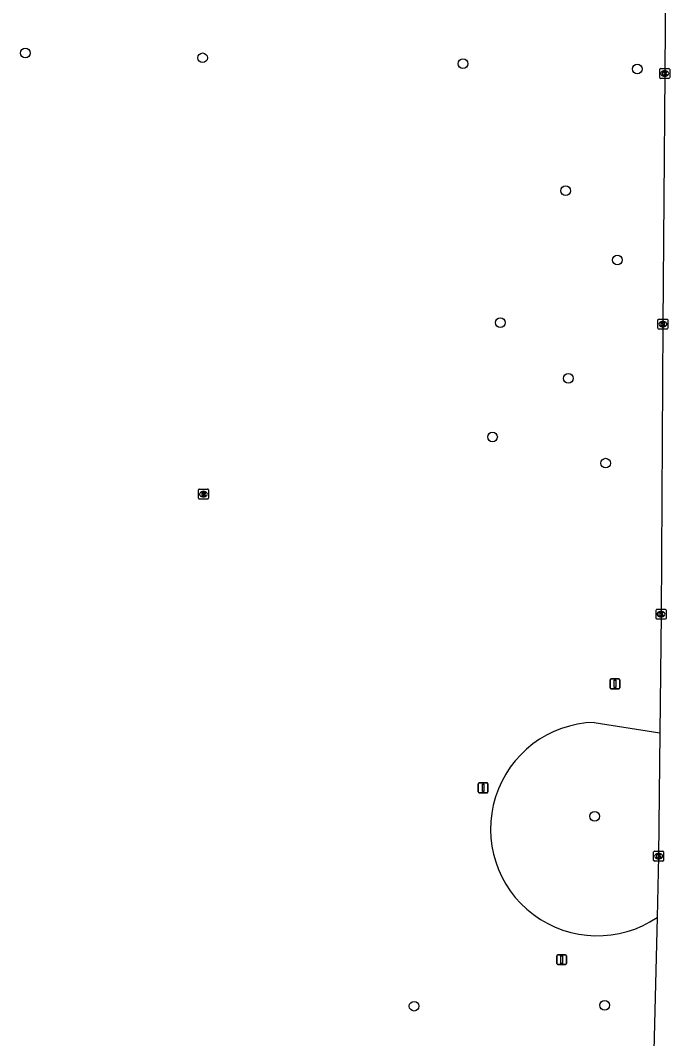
# Model space of a CAD drawing. Extents: x 160732 to 162105, y 387428 to 388479.
# Drawn here: x 160919.2 to 160984.8, y 387806.4 to 387909.4 of the extents above; entities that cross this region are included whole.
import ezdxf

# ---------------------------------------------------------------- set-up
doc = ezdxf.new("R2010")
doc.units = 0
for name, color, linetype in [('IMGEO_Afsluitpaal', 7, 'Continuous'), ('IMGEO_Boom', 7, 'Continuous'), ('IMGEO_Groenvoorziening', 7, 'Continuous'), ('IMGEO_Kolk', 7, 'Continuous'), ('IMGEO_Rioolput', 7, 'Continuous'), ('IMGEO_Voetpad_gesloten', 7, 'Continuous')]:
    doc.layers.add(name, color=color, linetype=linetype)

msp = doc.modelspace()

# ---------------------------------------------------------------- linework, layer by layer
at = {"layer": 'IMGEO_Afsluitpaal'}
for p, q in [((160978.81, 387841.91), (160978.81, 387842.71)), ((160978.81, 387842.71), (160978.81, 387841.91)), ((160978.91, 387842.81), (160979.7, 387842.81)), ((160979.7, 387842.81), (160978.91, 387842.81)), ((160979.8, 387842.71), (160979.8, 387841.91)), ((160979.8, 387841.91), (160979.8, 387842.71)), ((160979.7, 387841.81), (160978.91, 387841.81)), ((160978.91, 387841.81), (160979.7, 387841.81)), ((160965.48, 387831.37), (160965.48, 387832.17)), ((160965.48, 387832.17), (160965.48, 387831.37)), ((160965.58, 387832.27), (160966.37, 387832.27)), ((160966.37, 387832.27), (160965.58, 387832.27)), ((160966.47, 387832.17), (160966.47, 387831.37)), ((160966.47, 387831.37), (160966.47, 387832.17)), ((160966.37, 387831.27), (160965.58, 387831.27)), ((160965.58, 387831.27), (160966.37, 387831.27)), ((160973.42, 387814), (160973.42, 387814.79)), ((160973.42, 387814.79), (160973.42, 387814)), ((160973.52, 387814.89), (160974.3, 387814.89)), ((160974.3, 387814.89), (160973.52, 387814.89)), ((160974.4, 387814.79), (160974.4, 387814)), ((160974.4, 387814), (160974.4, 387814.79)), ((160974.3, 387813.9), (160973.52, 387813.9)), ((160973.52, 387813.9), (160974.3, 387813.9))]:
    msp.add_line(p, q, dxfattribs=at)
for points in [[(160979.23, 387842.68), (160979.38, 387842.68), (160979.38, 387841.93), (160979.23, 387841.93), (160979.23, 387842.68)], [(160965.9, 387832.15), (160966.05, 387832.15), (160966.05, 387831.4), (160965.9, 387831.4), (160965.9, 387832.15)], [(160973.83, 387814.77), (160973.99, 387814.77), (160973.99, 387814.02), (160973.83, 387814.02), (160973.83, 387814.77)]]:
    msp.add_lwpolyline(points, dxfattribs=at)
for centre, start, end in [((160978.91, 387842.71), 90, 180), ((160978.91, 387842.71), 90, 180), ((160979.7, 387842.71), 0, 90), ((160979.7, 387842.71), 360, 90), ((160978.91, 387841.91), 180, 270), ((160978.91, 387841.91), 180, 270), ((160979.7, 387841.91), 270, 0), ((160979.7, 387841.91), 270, 0), ((160965.58, 387832.17), 90, 180), ((160965.58, 387832.17), 90, 180), ((160966.37, 387832.17), 0, 90), ((160966.37, 387832.17), 360, 90), ((160965.58, 387831.37), 180, 270), ((160965.58, 387831.37), 180, 270), ((160966.37, 387831.37), 270, 0), ((160966.37, 387831.37), 270, 0), ((160973.52, 387814.79), 90, 180), ((160973.52, 387814.79), 90, 180), ((160974.3, 387814.79), 0, 90), ((160974.3, 387814.79), 360, 90), ((160973.52, 387814), 180, 270), ((160973.52, 387814), 180, 270), ((160974.3, 387814), 270, 0), ((160974.3, 387814), 270, 0)]:
    msp.add_arc(centre, 0.1, start, end, dxfattribs=at)
at = {"layer": 'IMGEO_Boom'}
for centre in [(160919.68, 387906.12), (160937.61, 387905.64), (160963.94, 387905.04), (160981.56, 387904.51), (160974.32, 387892.19), (160979.56, 387885.18), (160967.72, 387878.85), (160974.59, 387873.21), (160966.93, 387867.28), (160978.36, 387864.63), (160977.26, 387828.9), (160959, 387809.69), (160978.27, 387809.78)]:
    msp.add_circle(centre, 0.489, dxfattribs=at)
at = {"layer": 'IMGEO_Groenvoorziening'}
msp.add_lwpolyline([(160977.2, 387838.4), (160983.85, 387837.35)], dxfattribs=at)
msp.add_arc((160977.53, 387827.61), 10.8, 91.7205, 304.0489, dxfattribs=at)
at = {"layer": 'IMGEO_Kolk'}
for p, q in [((160983.83, 387903.63), (160983.83, 387904.48)), ((160983.91, 387904.56), (160984.76, 387904.56)), ((160984.32, 387904.33), (160984.35, 387904.33)), ((160984.84, 387904.48), (160984.84, 387903.63)), ((160984.76, 387903.55), (160983.91, 387903.55)), ((160984.34, 387903.78), (160984.32, 387903.78)), ((160983.65, 387878.27), (160983.65, 387879.12)), ((160983.72, 387879.19), (160984.58, 387879.19)), ((160984.16, 387878.41), (160984.13, 387878.41)), ((160984.14, 387878.97), (160984.16, 387878.97)), ((160984.65, 387879.12), (160984.65, 387878.27)), ((160984.58, 387878.19), (160983.72, 387878.19)), ((160983.47, 387848.92), (160983.47, 387849.77)), ((160983.55, 387849.85), (160984.4, 387849.85)), ((160983.96, 387849.63), (160983.99, 387849.63)), ((160984.47, 387849.77), (160984.47, 387848.92)), ((160984.4, 387848.85), (160983.55, 387848.85)), ((160983.98, 387849.07), (160983.96, 387849.07)), ((160983.22, 387824.44), (160983.22, 387825.3)), ((160983.3, 387825.37), (160984.15, 387825.37)), ((160983.71, 387825.15), (160983.74, 387825.15)), ((160984.22, 387825.3), (160984.22, 387824.44)), ((160984.15, 387824.37), (160983.3, 387824.37)), ((160983.73, 387824.59), (160983.71, 387824.59))]:
    msp.add_line(p, q, dxfattribs=at)
for points in [[(160983.83, 387903.63), (160983.83, 387904.48)], [(160983.91, 387904.56), (160984.76, 387904.56)], [(160984.15, 387904.25), (160984.28, 387904.25), (160984.28, 387904.1), (160984.41, 387904.25), (160984.57, 387904.25), (160984.43, 387904.1), (160984.58, 387903.85), (160984.43, 387903.85), (160984.34, 387904.02), (160984.28, 387903.95), (160984.28, 387903.85), (160984.15, 387903.85), (160984.15, 387904.25)], [(160984.84, 387904.48), (160984.84, 387903.63)], [(160984.76, 387903.55), (160983.91, 387903.55)], [(160983.65, 387878.27), (160983.65, 387879.12)], [(160983.72, 387879.19), (160984.58, 387879.19)], [(160983.97, 387878.89), (160984.09, 387878.89), (160984.09, 387878.74), (160984.22, 387878.89), (160984.39, 387878.89), (160984.24, 387878.74), (160984.39, 387878.49), (160984.24, 387878.49), (160984.16, 387878.66), (160984.09, 387878.59), (160984.09, 387878.49), (160983.97, 387878.49), (160983.97, 387878.89)], [(160984.65, 387879.12), (160984.65, 387878.27)], [(160984.58, 387878.19), (160983.72, 387878.19)], [(160983.47, 387848.92), (160983.47, 387849.77)], [(160983.55, 387849.85), (160984.4, 387849.85)], [(160983.79, 387849.55), (160983.92, 387849.55), (160983.92, 387849.39), (160984.05, 387849.55), (160984.21, 387849.55), (160984.06, 387849.4), (160984.22, 387849.15), (160984.06, 387849.15), (160983.98, 387849.31), (160983.92, 387849.24), (160983.92, 387849.15), (160983.79, 387849.15), (160983.79, 387849.55)], [(160984.47, 387849.77), (160984.47, 387848.92)], [(160984.4, 387848.85), (160983.55, 387848.85)], [(160983.22, 387824.44), (160983.22, 387825.3)], [(160983.3, 387825.37), (160984.15, 387825.37)], [(160983.54, 387825.07), (160983.67, 387825.07), (160983.67, 387824.92), (160983.8, 387825.07), (160983.96, 387825.07), (160983.81, 387824.92), (160983.97, 387824.67), (160983.81, 387824.67), (160983.73, 387824.84), (160983.67, 387824.77), (160983.67, 387824.67), (160983.54, 387824.67), (160983.54, 387825.07)], [(160984.22, 387825.3), (160984.22, 387824.44)], [(160984.15, 387824.37), (160983.3, 387824.37)]]:
    msp.add_lwpolyline(points, dxfattribs=at)
for centre, start, end in [((160983.91, 387904.48), 91.552, 178.448), ((160983.91, 387904.48), 91.552, 178.448), ((160984.76, 387904.48), 1.552, 88.448), ((160984.76, 387904.48), 1.552, 88.448), ((160983.91, 387903.63), 181.552, 268.448), ((160983.91, 387903.63), 181.552, 268.448), ((160984.76, 387903.63), 271.552, 358.448), ((160984.76, 387903.63), 271.552, 358.448), ((160983.72, 387879.12), 91.552, 178.448), ((160983.72, 387879.12), 91.552, 178.448), ((160984.57, 387879.12), 1.552, 88.448), ((160984.57, 387879.12), 1.552, 88.448), ((160983.72, 387878.27), 181.552, 268.448), ((160983.72, 387878.27), 181.552, 268.448), ((160984.57, 387878.27), 271.552, 358.448), ((160984.57, 387878.27), 271.552, 358.448), ((160983.55, 387849.77), 91.552, 178.448), ((160983.55, 387849.77), 91.552, 178.448), ((160984.4, 387849.77), 1.552, 88.448), ((160984.4, 387849.77), 1.552, 88.448), ((160983.55, 387848.92), 181.552, 268.448), ((160983.55, 387848.92), 181.552, 268.448), ((160984.4, 387848.92), 271.552, 358.448), ((160984.4, 387848.92), 271.552, 358.448), ((160983.3, 387825.3), 91.552, 178.448), ((160983.3, 387825.3), 91.552, 178.448), ((160984.15, 387825.3), 1.552, 88.448), ((160984.15, 387825.3), 1.552, 88.448), ((160983.3, 387824.45), 181.552, 268.448), ((160983.3, 387824.45), 181.552, 268.448), ((160984.15, 387824.45), 271.552, 358.448), ((160984.15, 387824.45), 271.552, 358.448)]:
    msp.add_arc(centre, 0.0765, start, end, dxfattribs=at)
for centre, major_axis, ratio, start_param, end_param in [((160984.32, 387904.05), (-0.387, 0.002), 0.722429, 4.712389, 7.853982), ((160984.35, 387904.05), (-0.39, 0.002), 0.717154, 1.570796, 4.712389), ((160984.14, 387878.69), (-0.387, 0.002), 0.722429, 4.712389, 7.853982), ((160984.16, 387878.69), (-0.39, 0.002), 0.717154, 1.570796, 4.712389), ((160983.96, 387849.35), (-0.387, 0.002), 0.722429, 4.712389, 7.853982), ((160983.98, 387849.35), (-0.39, 0.002), 0.717154, 1.570796, 4.712389), ((160983.71, 387824.87), (-0.387, 0.002), 0.722429, 4.712389, 7.853982), ((160983.73, 387824.87), (-0.39, 0.002), 0.717154, 1.570796, 4.712389)]:
    msp.add_ellipse(centre, major_axis=major_axis, ratio=ratio, start_param=start_param, end_param=end_param, dxfattribs=at)
at = {"layer": 'IMGEO_Rioolput'}
for p, q in [((160937.2, 387861.08), (160937.2, 387861.93)), ((160937.27, 387862), (160938.13, 387862)), ((160938.2, 387861.93), (160938.2, 387861.08)), ((160938.13, 387861), (160937.27, 387861)), ((160937.69, 387861.78), (160937.71, 387861.78)), ((160937.71, 387861.22), (160937.69, 387861.22))]:
    msp.add_line(p, q, dxfattribs=at)
for points in [[(160937.2, 387861.08), (160937.2, 387861.93)], [(160937.27, 387862), (160938.13, 387862)], [(160938.2, 387861.93), (160938.2, 387861.08)], [(160938.13, 387861), (160937.27, 387861)], [(160937.79, 387861.7), (160937.54, 387861.7), (160937.54, 387861.3)], [(160937.54, 387861.3), (160937.66, 387861.3), (160937.66, 387861.47), (160937.67, 387861.47)], [(160937.72, 387861.62), (160937.66, 387861.62), (160937.66, 387861.54)], [(160937.66, 387861.54), (160937.71, 387861.54)], [(160937.72, 387861.44), (160937.79, 387861.3), (160937.93, 387861.3), (160937.86, 387861.43)]]:
    msp.add_lwpolyline(points, dxfattribs=at)
for centre, radius, start, end in [((160937.28, 387861.93), 0.0765, 91.552, 178.448), ((160937.28, 387861.93), 0.0765, 91.552, 178.448), ((160938.12, 387861.93), 0.0765, 1.552, 88.448), ((160938.12, 387861.93), 0.0765, 1.552, 88.448), ((160937.28, 387861.08), 0.0765, 181.552, 268.448), ((160937.28, 387861.08), 0.0765, 181.552, 268.448), ((160937.67, 387861.41), 0.0533, 26.0293, 88.6989), ((160937.7, 387861.73), 0.19, 274.7715, 282.9687), ((160937.72, 387861.53), 0.0964, 77.0061, 93.1865), ((160937.74, 387861.58), 0.0378, 276.6634, 79.6772), ((160937.79, 387861.59), 0.109, 350.3612, 89.416), ((160937.79, 387861.59), 0.112, 277.5842, 350.9817), ((160937.77, 387861.38), 0.108, 29.5134, 73.7905), ((160938.12, 387861.08), 0.0765, 271.552, 358.448), ((160938.12, 387861.08), 0.0765, 271.552, 358.448)]:
    msp.add_arc(centre, radius, start, end, dxfattribs=at)
for centre, major_axis, ratio, start_param, end_param in [((160937.69, 387861.5), (-0.387, 0.002), 0.722429, 4.712389, 7.853982), ((160937.71, 387861.5), (-0.39, 0.002), 0.717154, 1.570796, 4.712389)]:
    msp.add_ellipse(centre, major_axis=major_axis, ratio=ratio, start_param=start_param, end_param=end_param, dxfattribs=at)
at = {"layer": 'IMGEO_Voetpad_gesloten'}
for points in [[(160984.25, 387952.84), (160984.29, 387952.22), (160984.47, 387947.1), (160984.51, 387928.44), (160984.34, 387904.05), (160984.15, 387878.69), (160983.97, 387849.35), (160983.85, 387837.35)], [(160983.85, 387837.35), (160983.72, 387824.87), (160983.57, 387818.66)], [(160983.57, 387818.66), (160983.15, 387801.16), (160983.02, 387799.61)]]:
    msp.add_lwpolyline(points, dxfattribs=at)

doc.saveas('drawing.dxf')
